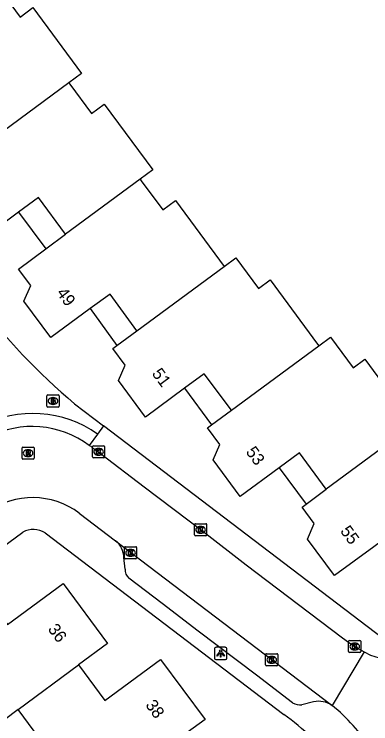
# Model space of a CAD drawing. Extents: x 163427 to 164190, y 380331 to 381641.
# Drawn here: x 163818.3 to 163847.7, y 381325.9 to 381384.4 of the extents above; entities that cross this region are included whole.
import ezdxf

# ---------------------------------------------------------------- set-up
doc = ezdxf.new("R2010")
doc.units = 0
for name, color, linetype in [('IMGEO_Brandkraan', 7, 'Continuous'), ('IMGEO_Kolk', 7, 'Continuous'), ('IMGEO_Lichtpunt', 7, 'Continuous'), ('IMGEO_Pand', 7, 'Continuous'), ('IMGEO_Pand_nummerreeks', 7, 'Continuous'), ('IMGEO_Pand_overbouw', 7, 'Continuous'), ('IMGEO_Rijbaan_lokaal_open', 7, 'Continuous'), ('IMGEO_Rioolput', 7, 'Continuous'), ('IMGEO_Voetpad_open', 7, 'Continuous')]:
    doc.layers.add(name, color=color, linetype=linetype)

msp = doc.modelspace()

# ---------------------------------------------------------------- linework, layer by layer
at = {"layer": 'IMGEO_Brandkraan'}
for p, q in [((163820.962, 381352.066), (163820.962, 381352.918)), ((163821.037, 381352.992), (163821.889, 381352.992)), ((163821.963, 381352.918), (163821.963, 381352.066)), ((163821.45, 381352.772), (163821.475, 381352.772)), ((163821.889, 381351.992), (163821.037, 381351.992)), ((163821.473, 381352.212), (163821.448, 381352.212))]:
    msp.add_line(p, q, dxfattribs=at)
for points in [[(163820.962, 381352.066), (163820.962, 381352.918)], [(163821.037, 381352.992), (163821.889, 381352.992)], [(163821.963, 381352.918), (163821.963, 381352.066)], [(163821.31, 381352.692), (163821.31, 381352.292), (163821.523, 381352.292)], [(163821.541, 381352.692), (163821.31, 381352.692)], [(163821.489, 381352.611), (163821.435, 381352.611), (163821.435, 381352.535)], [(163821.435, 381352.535), (163821.488, 381352.535)], [(163821.497, 381352.459), (163821.435, 381352.459), (163821.435, 381352.378)], [(163821.435, 381352.378), (163821.497, 381352.378)], [(163821.889, 381351.992), (163821.037, 381351.992)]]:
    msp.add_lwpolyline(points, dxfattribs=at)
for centre, radius, start, end in [((163821.039, 381352.916), 0.0765, 91.55205, 178.44795), ((163821.039, 381352.916), 0.0765, 91.55205, 178.44795), ((163821.887, 381352.916), 0.0765, 1.55205, 88.44795), ((163821.887, 381352.916), 0.0765, 1.55205, 88.44795), ((163821.49, 381352.573), 0.0379, 267.82845, 90.93552), ((163821.498, 381352.418), 0.0404, 269.87594, 90.50774), ((163821.529, 381352.543), 0.251, 268.66757, 293.53466), ((163821.545, 381352.547), 0.145, 59.4692, 91.53667), ((163821.57, 381352.594), 0.0922, 285.51372, 58.15012), ((163821.575, 381352.402), 0.105, 301.31148, 78.98903), ((163821.039, 381352.068), 0.0765, 181.55205, 268.44795), ((163821.039, 381352.068), 0.0765, 181.55205, 268.44795), ((163821.887, 381352.068), 0.0765, 271.55205, 358.44795), ((163821.887, 381352.068), 0.0765, 271.55205, 358.44795)]:
    msp.add_arc(centre, radius, start, end, dxfattribs=at)
for centre, major_axis, ratio, start_param, end_param in [((163821.449, 381352.492), (-0.387, 0.002), 0.722429, 4.712389, 7.853982), ((163821.474, 381352.492), (-0.39, 0.002), 0.717154, 1.570796, 4.712389)]:
    msp.add_ellipse(centre, major_axis=major_axis, ratio=ratio, start_param=start_param, end_param=end_param, dxfattribs=at)
at = {"layer": 'IMGEO_Kolk'}
for p, q in [((163824.722, 381347.873), (163824.722, 381348.725)), ((163824.797, 381348.799), (163825.649, 381348.799)), ((163825.723, 381348.725), (163825.723, 381347.873)), ((163825.21, 381348.579), (163825.235, 381348.579)), ((163825.649, 381347.799), (163824.797, 381347.799)), ((163825.233, 381348.019), (163825.208, 381348.019)), ((163833.134, 381341.442), (163833.134, 381342.294)), ((163833.209, 381342.368), (163834.061, 381342.368)), ((163834.135, 381342.294), (163834.135, 381341.442)), ((163833.622, 381342.148), (163833.647, 381342.148)), ((163834.061, 381341.368), (163833.209, 381341.368)), ((163833.645, 381341.588), (163833.62, 381341.588)), ((163827.359, 381339.542), (163827.359, 381340.394)), ((163827.434, 381340.468), (163828.286, 381340.468)), ((163827.847, 381340.248), (163827.872, 381340.248)), ((163828.36, 381340.394), (163828.36, 381339.542)), ((163828.286, 381339.468), (163827.434, 381339.468)), ((163827.87, 381339.688), (163827.845, 381339.688)), ((163845.844, 381331.81), (163845.844, 381332.662)), ((163845.919, 381332.736), (163846.771, 381332.736)), ((163846.332, 381332.516), (163846.357, 381332.516)), ((163846.845, 381332.662), (163846.845, 381331.81)), ((163846.355, 381331.956), (163846.33, 381331.956)), ((163838.999, 381330.713), (163838.999, 381331.565)), ((163839.074, 381331.639), (163839.926, 381331.639)), ((163839.487, 381331.419), (163839.512, 381331.419)), ((163840, 381331.565), (163840, 381330.713)), ((163846.771, 381331.736), (163845.919, 381331.736)), ((163839.926, 381330.639), (163839.074, 381330.639)), ((163839.51, 381330.859), (163839.485, 381330.859))]:
    msp.add_line(p, q, dxfattribs=at)
for points in [[(163824.722, 381347.873), (163824.722, 381348.725)], [(163824.797, 381348.799), (163825.649, 381348.799)], [(163825.723, 381348.725), (163825.723, 381347.873)], [(163825.043, 381348.499), (163825.166, 381348.499), (163825.166, 381348.348), (163825.296, 381348.499), (163825.46, 381348.499), (163825.314, 381348.348), (163825.467, 381348.099), (163825.315, 381348.099), (163825.23, 381348.263), (163825.166, 381348.196), (163825.166, 381348.099), (163825.043, 381348.099), (163825.043, 381348.499)], [(163825.649, 381347.799), (163824.797, 381347.799)], [(163833.134, 381341.442), (163833.134, 381342.294)], [(163833.209, 381342.368), (163834.061, 381342.368)], [(163834.135, 381342.294), (163834.135, 381341.442)], [(163833.455, 381342.068), (163833.578, 381342.068), (163833.578, 381341.917), (163833.708, 381342.068), (163833.872, 381342.068), (163833.726, 381341.917), (163833.879, 381341.668), (163833.727, 381341.668), (163833.642, 381341.832), (163833.578, 381341.765), (163833.578, 381341.668), (163833.455, 381341.668), (163833.455, 381342.068)], [(163834.061, 381341.368), (163833.209, 381341.368)], [(163827.359, 381339.542), (163827.359, 381340.394)], [(163827.434, 381340.468), (163828.286, 381340.468)], [(163827.68, 381340.168), (163827.803, 381340.168), (163827.803, 381340.017), (163827.933, 381340.168), (163828.097, 381340.168), (163827.951, 381340.017), (163828.104, 381339.768), (163827.952, 381339.768), (163827.867, 381339.932), (163827.803, 381339.865), (163827.803, 381339.768), (163827.68, 381339.768), (163827.68, 381340.168)], [(163828.36, 381340.394), (163828.36, 381339.542)], [(163828.286, 381339.468), (163827.434, 381339.468)], [(163845.844, 381331.81), (163845.844, 381332.662)], [(163845.919, 381332.736), (163846.771, 381332.736)], [(163846.165, 381332.436), (163846.288, 381332.436), (163846.288, 381332.285), (163846.418, 381332.436), (163846.582, 381332.436), (163846.436, 381332.285), (163846.589, 381332.036), (163846.437, 381332.036), (163846.352, 381332.2), (163846.288, 381332.133), (163846.288, 381332.036), (163846.165, 381332.036), (163846.165, 381332.436)], [(163846.845, 381332.662), (163846.845, 381331.81)], [(163838.999, 381330.713), (163838.999, 381331.565)], [(163839.074, 381331.639), (163839.926, 381331.639)], [(163839.32, 381331.339), (163839.443, 381331.339), (163839.443, 381331.188), (163839.573, 381331.339), (163839.737, 381331.339), (163839.591, 381331.188), (163839.744, 381330.939), (163839.592, 381330.939), (163839.507, 381331.103), (163839.443, 381331.036), (163839.443, 381330.939), (163839.32, 381330.939), (163839.32, 381331.339)], [(163840, 381331.565), (163840, 381330.713)], [(163846.771, 381331.736), (163845.919, 381331.736)], [(163839.926, 381330.639), (163839.074, 381330.639)]]:
    msp.add_lwpolyline(points, dxfattribs=at)
for centre, start, end in [((163824.799, 381348.723), 91.55205, 178.44795), ((163824.799, 381348.723), 91.55205, 178.44795), ((163825.647, 381348.723), 1.55205, 88.44795), ((163825.647, 381348.723), 1.55205, 88.44795), ((163824.799, 381347.875), 181.55205, 268.44795), ((163824.799, 381347.875), 181.55205, 268.44795), ((163825.647, 381347.875), 271.55205, 358.44795), ((163825.647, 381347.875), 271.55205, 358.44795), ((163833.211, 381342.292), 91.55205, 178.44795), ((163833.211, 381342.292), 91.55205, 178.44795), ((163834.059, 381342.292), 1.55205, 88.44795), ((163834.059, 381342.292), 1.55205, 88.44795), ((163833.211, 381341.444), 181.55205, 268.44795), ((163833.211, 381341.444), 181.55205, 268.44795), ((163834.059, 381341.444), 271.55205, 358.44795), ((163834.059, 381341.444), 271.55205, 358.44795), ((163827.436, 381340.392), 91.55205, 178.44795), ((163827.436, 381340.392), 91.55205, 178.44795), ((163828.284, 381340.392), 1.55205, 88.44795), ((163828.284, 381340.392), 1.55205, 88.44795), ((163827.436, 381339.544), 181.55205, 268.44795), ((163827.436, 381339.544), 181.55205, 268.44795), ((163828.284, 381339.544), 271.55205, 358.44795), ((163828.284, 381339.544), 271.55205, 358.44795), ((163845.921, 381332.66), 91.55205, 178.44795), ((163845.921, 381332.66), 91.55205, 178.44795), ((163846.769, 381332.66), 1.55205, 88.44795), ((163846.769, 381332.66), 1.55205, 88.44795), ((163845.921, 381331.812), 181.55205, 268.44795), ((163845.921, 381331.812), 181.55205, 268.44795), ((163846.769, 381331.812), 271.55205, 358.44795), ((163846.769, 381331.812), 271.55205, 358.44795), ((163839.076, 381331.563), 91.55205, 178.44795), ((163839.076, 381331.563), 91.55205, 178.44795), ((163839.924, 381331.563), 1.55205, 88.44795), ((163839.924, 381331.563), 1.55205, 88.44795), ((163839.076, 381330.715), 181.55205, 268.44795), ((163839.076, 381330.715), 181.55205, 268.44795), ((163839.924, 381330.715), 271.55205, 358.44795), ((163839.924, 381330.715), 271.55205, 358.44795)]:
    msp.add_arc(centre, 0.0765, start, end, dxfattribs=at)
for centre, major_axis, ratio, start_param, end_param in [((163825.209, 381348.299), (-0.387, 0.002), 0.722429, 4.712389, 7.853982), ((163825.234, 381348.299), (-0.39, 0.002), 0.717154, 1.570796, 4.712389), ((163833.621, 381341.868), (-0.387, 0.002), 0.722429, 4.712389, 7.853982), ((163833.646, 381341.868), (-0.39, 0.002), 0.717154, 1.570796, 4.712389), ((163827.846, 381339.968), (-0.387, 0.002), 0.722429, 4.712389, 7.853982), ((163827.871, 381339.968), (-0.39, 0.002), 0.717154, 1.570796, 4.712389), ((163846.331, 381332.236), (-0.387, 0.002), 0.722429, 4.712389, 7.853982), ((163846.356, 381332.236), (-0.39, 0.002), 0.717154, 1.570796, 4.712389), ((163839.486, 381331.139), (-0.387, 0.002), 0.722429, 4.712389, 7.853982), ((163839.511, 381331.139), (-0.39, 0.002), 0.717154, 1.570796, 4.712389)]:
    msp.add_ellipse(centre, major_axis=major_axis, ratio=ratio, start_param=start_param, end_param=end_param, dxfattribs=at)
at = {"layer": 'IMGEO_Lichtpunt'}
for p, q in [((163834.789, 381332.072), (163834.789, 381331.265)), ((163834.789, 381332.072), (163834.789, 381331.265)), ((163835.691, 381332.167), (163834.883, 381332.167)), ((163835.691, 381332.167), (163834.883, 381332.167)), ((163835.785, 381331.265), (163835.785, 381332.072)), ((163835.785, 381331.265), (163835.785, 381332.072)), ((163834.883, 381331.171), (163835.691, 381331.171)), ((163834.883, 381331.171), (163835.691, 381331.171))]:
    msp.add_line(p, q, dxfattribs=at)
for points in [[(163835.163, 381331.736), (163835.202, 381331.708), (163835.014, 381331.446), (163834.976, 381331.473), (163835.163, 381331.736)], [(163835.265, 381331.688), (163835.312, 381331.688), (163835.312, 381331.366), (163835.265, 381331.366), (163835.265, 381331.688)], [(163835.375, 381331.708), (163835.413, 381331.735), (163835.6, 381331.473), (163835.561, 381331.445), (163835.375, 381331.708)]]:
    msp.add_lwpolyline(points, dxfattribs=at)
msp.add_circle((163835.288, 381331.87), 0.0994, dxfattribs=at)
for centre, start, end in [((163834.883, 381332.072), 90, 180), ((163834.883, 381332.072), 90, 180), ((163835.691, 381332.072), 0, 90), ((163835.691, 381332.072), 0, 90), ((163834.883, 381331.265), 180, 270), ((163834.883, 381331.265), 180, 270), ((163835.691, 381331.265), 270, 0), ((163835.691, 381331.265), 270, 360)]:
    msp.add_arc(centre, 0.0946, start, end, dxfattribs=at)
at = {"layer": 'IMGEO_Pand'}
for points in [[(163816.886, 381386.704), (163816.975, 381386.584), (163818.757, 381384.171), (163819.802, 381384.943), (163823.812, 381379.514), (163822.766, 381378.742)], [(163822.766, 381378.742), (163816.605, 381374.192)], [(163822.766, 381378.742), (163822.855, 381378.621), (163824.637, 381376.207), (163825.683, 381376.98), (163829.686, 381371.558), (163828.641, 381370.785)], [(163822.499, 381366.244), (163820.26, 381369.268), (163818.63, 381368.061), (163815.408, 381365.675), (163813.183, 381368.681), (163813.731, 381369.957), (163812.719, 381371.323), (163814.996, 381373.004), (163816.605, 381374.192)], [(163828.641, 381370.785), (163822.499, 381366.244)], [(163828.641, 381370.785), (163828.729, 381370.665), (163830.511, 381368.252), (163831.557, 381369.024), (163835.566, 381363.594)], [(163828.376, 381358.283), (163826.171, 381361.306), (163824.528, 381360.108), (163821.282, 381357.741), (163819.067, 381360.733), (163819.628, 381362.007), (163818.617, 381363.373), (163820.868, 381365.038), (163822.499, 381366.244)], [(163835.566, 381363.594), (163836.532, 381364.307), (163838.403, 381361.773), (163839.368, 381362.486), (163843.288, 381357.177), (163843.378, 381357.055)], [(163828.376, 381358.283), (163835.566, 381363.594)], [(163836.172, 381351.729), (163833.935, 381354.744), (163832.312, 381353.54), (163829.097, 381351.155), (163826.855, 381354.179), (163827.413, 381355.454), (163826.409, 381356.831), (163826.74, 381357.075), (163828.376, 381358.283)], [(163843.378, 381357.055), (163844.342, 381357.768), (163846.213, 381355.235), (163847.179, 381355.948), (163851.093, 381350.647), (163851.183, 381350.525)], [(163836.172, 381351.729), (163843.378, 381357.055)], [(163843.989, 381345.207), (163841.784, 381348.207), (163840.127, 381346.989), (163836.894, 381344.613), (163834.667, 381347.634), (163835.217, 381348.91), (163834.208, 381350.278), (163834.538, 381350.522), (163836.172, 381351.729)], [(163851.183, 381350.525), (163852.147, 381351.238), (163854.018, 381348.705), (163854.984, 381349.417), (163858.423, 381344.76), (163861.393, 381340.737), (163854.319, 381335.523), (163850.385, 381340.86), (163849.87, 381340.48), (163849.188, 381341.406), (163847.921, 381340.472), (163844.68, 381338.083), (163842.458, 381341.102), (163843.005, 381342.374), (163841.998, 381343.736), (163842.343, 381343.991), (163843.989, 381345.207)], [(163851.183, 381350.525), (163843.989, 381345.207)], [(163818.594, 381327.036), (163816.301, 381325.344), (163815.619, 381326.269), (163812.65, 381330.292), (163812.739, 381330.357), (163810.56, 381333.31), (163811.591, 381334.072), (163815.466, 381336.935), (163815.54, 381336.99), (163817.706, 381334.047), (163822.29, 381337.42), (163825.95, 381332.49), (163823.568, 381330.736)], [(163823.568, 381330.736), (163825.743, 381327.782), (163830.33, 381331.16), (163834, 381326.22), (163831.359, 381324.288)], [(163818.594, 381327.036), (163823.568, 381330.736)], [(163824.388, 381319.109), (163820.684, 381324.017), (163820.772, 381324.083), (163818.594, 381327.036)]]:
    msp.add_lwpolyline(points, dxfattribs=at)
at = {"layer": 'IMGEO_Pand_overbouw'}
for points in [[(163820.26, 381369.268), (163818.63, 381368.061), (163820.868, 381365.038), (163822.499, 381366.244)], [(163826.171, 381361.306), (163824.528, 381360.108), (163826.74, 381357.075), (163828.376, 381358.283)], [(163833.939, 381354.74), (163832.312, 381353.54), (163834.538, 381350.522), (163836.172, 381351.729)], [(163841.784, 381348.207), (163840.127, 381346.989), (163842.343, 381343.991), (163843.989, 381345.207)]]:
    msp.add_lwpolyline(points, close=True, dxfattribs=at)
at = {"layer": 'IMGEO_Rijbaan_lokaal_open'}
for points in [[(163824.446, 381348.823), (163824.586, 381348.754), (163824.706, 381348.659), (163825.388, 381348.15), (163828.978, 381345.395), (163833.814, 381341.749), (163837.394, 381338.979), (163841.708, 381335.712), (163845.337, 381332.963), (163846.34, 381332.235), (163847.129, 381331.806)], [(163823.63, 381343.238), (163826.617, 381340.957)], [(163826.617, 381340.957), (163844.483, 381327.364)], [(163847.129, 381331.806), (163844.483, 381327.364)], [(163847.129, 381331.806), (163847.639, 381331.529)]]:
    msp.add_lwpolyline(points, dxfattribs=at)
for centre, radius, start, end in [((163819.761, 381342.607), 7.783, 52.99488, 117.86877), ((163819.796, 381338.133), 6.385, 53.09594, 125.93668), ((163849.836, 381337.116), 6.003, 248.53582, 305.70431), ((163834.895, 381315.597), 15.179, 32.79867, 50.82655)]:
    msp.add_arc(centre, radius, start, end, dxfattribs=at)
at = {"layer": 'IMGEO_Rioolput'}
for p, q in [((163818.909, 381347.762), (163818.909, 381348.614)), ((163818.984, 381348.688), (163819.836, 381348.688)), ((163819.397, 381348.468), (163819.422, 381348.468)), ((163819.91, 381348.614), (163819.91, 381347.762)), ((163819.836, 381347.688), (163818.984, 381347.688)), ((163819.42, 381347.908), (163819.395, 381347.908))]:
    msp.add_line(p, q, dxfattribs=at)
for points in [[(163818.909, 381347.762), (163818.909, 381348.614)], [(163818.984, 381348.688), (163819.836, 381348.688)], [(163819.498, 381348.386), (163819.246, 381348.388), (163819.246, 381347.988)], [(163819.246, 381347.988), (163819.37, 381347.988), (163819.37, 381348.15), (163819.381, 381348.15)], [(163819.424, 381348.307), (163819.37, 381348.307), (163819.37, 381348.226)], [(163819.37, 381348.226), (163819.422, 381348.226)], [(163819.91, 381348.614), (163819.91, 381347.762)], [(163819.836, 381347.688), (163818.984, 381347.688)], [(163819.428, 381348.121), (163819.499, 381347.988), (163819.639, 381347.988), (163819.574, 381348.114)]]:
    msp.add_lwpolyline(points, dxfattribs=at)
for centre, radius, start, end in [((163818.986, 381348.612), 0.0765, 91.55205, 178.44795), ((163818.986, 381348.612), 0.0765, 91.55205, 178.44795), ((163819.38, 381348.097), 0.0533, 26.02933, 88.69889), ((163819.406, 381348.415), 0.19, 274.7715, 282.96867), ((163819.43, 381348.211), 0.0964, 77.00612, 93.18647), ((163819.444, 381348.268), 0.0378, 276.66336, 79.67722), ((163819.497, 381348.276), 0.109, 350.36119, 89.41601), ((163819.495, 381348.276), 0.112, 277.58423, 350.98172), ((163819.479, 381348.061), 0.108, 29.51342, 73.79051), ((163819.834, 381348.612), 0.0765, 1.55205, 88.44795), ((163819.834, 381348.612), 0.0765, 1.55205, 88.44795), ((163818.986, 381347.764), 0.0765, 181.55205, 268.44795), ((163818.986, 381347.764), 0.0765, 181.55205, 268.44795), ((163819.834, 381347.764), 0.0765, 271.55205, 358.44795), ((163819.834, 381347.764), 0.0765, 271.55205, 358.44795)]:
    msp.add_arc(centre, radius, start, end, dxfattribs=at)
for centre, major_axis, ratio, start_param, end_param in [((163819.396, 381348.188), (-0.387, 0.002), 0.722429, 4.712389, 7.853982), ((163819.421, 381348.188), (-0.39, 0.002), 0.717154, 1.570796, 4.712389)]:
    msp.add_ellipse(centre, major_axis=major_axis, ratio=ratio, start_param=start_param, end_param=end_param, dxfattribs=at)
at = {"layer": 'IMGEO_Voetpad_open'}
for points in [[(163823.242, 381352.26), (163825.625, 381350.446)], [(163825.625, 381350.446), (163825.138, 381349.755)], [(163848.628, 381332.932), (163825.625, 381350.446)], [(163825.138, 381349.755), (163824.446, 381348.823)], [(163756.006, 381295.168), (163818.972, 381341.665)], [(163820.821, 381341.611), (163840.491, 381326.631)], [(163827.402, 381338.626), (163827.311, 381339.573)], [(163841.225, 381327.581), (163838.237, 381329.859), (163833.447, 381333.51), (163830.461, 381335.787), (163827.725, 381337.873)], [(163842.958, 381327.66), (163841.979, 381327.435)]]:
    msp.add_lwpolyline(points, dxfattribs=at)
for centre, radius, start, end in [((163860.325, 381395.857), 57.235, 217.79815, 229.61638), ((163819.799, 381342.261), 9.202, 54.53184, 117.80606), ((163819.851, 381340.075), 1.816, 57.71693, 118.93738), ((163825.539, 381339.55), 1.772, 0.73385, 52.52865), ((163828.274, 381338.554), 0.875, 175.28273, 231.15118), ((163843.401, 381325.865), 1.848, 54.16781, 103.86333), ((163841.792, 381328.487), 1.069, 237.97938, 280.10305), ((163830.542, 381312.366), 17.392, 35.38181, 55.10778)]:
    msp.add_arc(centre, radius, start, end, dxfattribs=at)

# ---------------------------------------------------------------- texts
at = {"layer": 'IMGEO_Pand_nummerreeks'}
for s, rotation, p in [('49', 306.51439, (163821.707, 381361.4)), ('51', 306.5545, (163829.575, 381354.741)), ('53', 306.39407, (163837.319, 381348.284)), ('55', 306.35396, (163845.109, 381341.752)), ('36', 306.58995, (163820.994, 381333.662)), ('38', 306.60921, (163829.041, 381327.395))]:
    msp.add_text(s, height=1, rotation=rotation, dxfattribs=at).set_placement(p)

doc.saveas('drawing.dxf')
